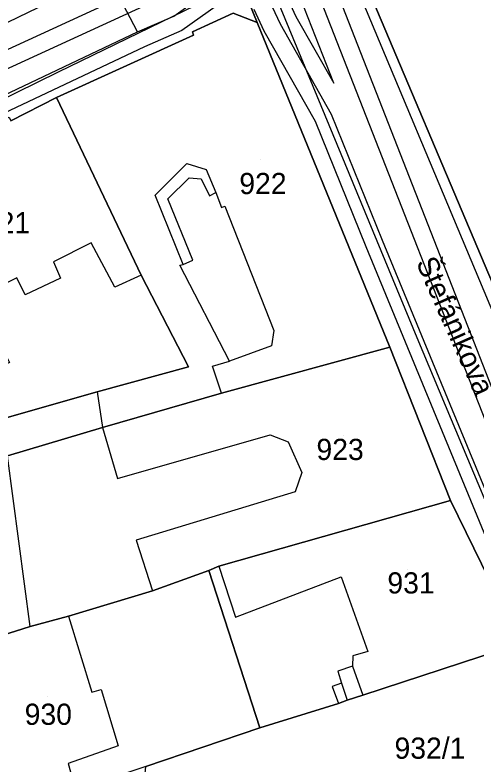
# Model space of a CAD drawing. Extents: x -263423 to -261326, y -1240067 to -1237864.
# Drawn here: x -262633.3 to -262589.7, y -1239165.7 to -1239094.9 of the extents above; entities that cross this region are included whole.
import ezdxf

# ---------------------------------------------------------------- set-up
doc = ezdxf.new("R2010")
doc.units = 0
for name, color, linetype in [('body_kn', 7, 'Continuous'), ('kladpar_druhypozemkov', 7, 'Continuous'), ('kladpar_hranice', 7, 'Continuous'), ('kladpar_parcelnecisla', 7, 'Continuous'), ('kladpar_plochy', 7, 'Continuous'), ('linie', 7, 'Continuous'), ('popisy', 7, 'Continuous'), ('tarchy_linie', 7, 'Continuous'), ('zappar_hrandruhpozemk', 7, 'Continuous')]:
    doc.layers.add(name, color=color, linetype=linetype)

msp = doc.modelspace()

# ---------------------------------------------------------------- linework, layer by layer
at = {"layer": 'body_kn'}
for p, q in [((-262618.29, -1239095.05), (-262618.29, -1239095.05)), ((-262606.75, -1239095.07), (-262606.75, -1239095.07)), ((-262610.42, -1239095.63), (-262610.42, -1239095.63)), ((-262608.25, -1239095.76), (-262608.25, -1239095.76)), ((-262617.52, -1239096.41), (-262617.52, -1239096.41)), ((-262609.75, -1239096.45), (-262609.75, -1239096.45)), ((-262621.72, -1239096.52), (-262621.72, -1239096.52)), ((-262621.72, -1239096.52), (-262621.72, -1239096.52)), ((-262616.53, -1239096.52), (-262616.53, -1239096.52)), ((-262616.41, -1239096.84), (-262616.41, -1239096.84)), ((-262621.05, -1239097.93), (-262621.05, -1239097.93)), ((-262629.18, -1239100.31), (-262629.18, -1239100.31)), ((-262603.18, -1239101.36), (-262603.18, -1239101.36)), ((-262629.36, -1239102.72), (-262629.36, -1239102.72)), ((-262603.42, -1239104.28), (-262603.42, -1239104.28)), ((-262604.91, -1239105), (-262604.91, -1239105)), ((-262617.06, -1239108.96), (-262617.06, -1239108.96)), ((-262615.23, -1239109.51), (-262615.23, -1239109.51)), ((-262616.83, -1239110.3), (-262616.83, -1239110.3)), ((-262615.69, -1239110.39), (-262615.69, -1239110.39)), ((-262620.04, -1239111.94), (-262620.04, -1239111.94)), ((-262614.9, -1239111.99), (-262614.9, -1239111.99)), ((-262614.32, -1239111.69), (-262614.32, -1239111.69)), ((-262618.84, -1239112.29), (-262618.84, -1239112.29)), ((-262613.78, -1239113.1), (-262613.78, -1239113.1)), ((-262613.46, -1239112.98), (-262613.46, -1239112.98)), ((-262613.46, -1239112.98), (-262613.46, -1239112.98)), ((-262598.61, -1239116.19), (-262598.61, -1239116.19)), ((-262626.1, -1239116.45), (-262626.1, -1239116.45)), ((-262600.14, -1239116.81), (-262600.14, -1239116.81)), ((-262629.63, -1239118.22), (-262629.63, -1239118.22)), ((-262616.49, -1239118.06), (-262616.49, -1239118.06)), ((-262617.71, -1239118.54), (-262617.71, -1239118.54)), ((-262617.39, -1239118.48), (-262617.39, -1239118.48)), ((-262617.39, -1239118.48), (-262617.39, -1239118.48)), ((-262633.09, -1239119.73), (-262633.09, -1239119.73)), ((-262628.97, -1239119.76), (-262628.97, -1239119.76)), ((-262621.35, -1239119.48), (-262621.35, -1239119.48)), ((-262621.35, -1239119.48), (-262621.35, -1239119.48)), ((-262623.85, -1239120.63), (-262623.85, -1239120.63)), ((-262632.3, -1239121.34), (-262632.3, -1239121.34)), ((-262608.83, -1239124.71), (-262608.83, -1239124.71)), ((-262595.33, -1239125.38), (-262595.33, -1239125.38)), ((-262609.06, -1239126.16), (-262609.06, -1239126.16)), ((-262597.89, -1239126.28), (-262597.89, -1239126.28)), ((-262613.02, -1239127.6), (-262613.02, -1239127.6)), ((-262613.02, -1239127.6), (-262613.02, -1239127.6)), ((-262616.91, -1239128.15), (-262616.91, -1239128.15)), ((-262614.62, -1239128.07), (-262614.62, -1239128.07)), ((-262625.52, -1239130.51), (-262625.52, -1239130.51)), ((-262625.52, -1239130.51), (-262625.52, -1239130.51)), ((-262613.79, -1239130.63), (-262613.79, -1239130.63)), ((-262613.79, -1239130.63), (-262613.79, -1239130.63)), ((-262625.03, -1239133.88), (-262625.03, -1239133.88)), ((-262625.03, -1239133.88), (-262625.03, -1239133.88)), ((-262609.18, -1239134.55), (-262609.18, -1239134.55)), ((-262607.48, -1239135.22), (-262607.48, -1239135.22)), ((-262606.21, -1239138.11), (-262606.21, -1239138.11)), ((-262623.61, -1239138.68), (-262623.61, -1239138.68)), ((-262606.82, -1239139.94), (-262606.82, -1239139.94)), ((-262592.18, -1239140.76), (-262592.18, -1239140.76)), ((-262592.18, -1239140.76), (-262592.18, -1239140.76)), ((-262621.83, -1239144.5), (-262621.83, -1239144.5)), ((-262614.98, -1239147.38), (-262614.98, -1239147.38)), ((-262614.02, -1239146.96), (-262614.02, -1239146.96)), ((-262614.02, -1239146.96), (-262614.02, -1239146.96)), ((-262602.49, -1239147.97), (-262602.49, -1239147.97)), ((-262620.29, -1239149.3), (-262620.29, -1239149.3)), ((-262628.21, -1239151.67), (-262628.21, -1239151.67)), ((-262628.21, -1239151.67), (-262628.21, -1239151.67)), ((-262612.47, -1239151.76), (-262612.47, -1239151.76)), ((-262631.85, -1239152.67), (-262631.85, -1239152.67)), ((-262631.85, -1239152.67), (-262631.85, -1239152.67)), ((-262599.98, -1239155.02), (-262599.98, -1239155.02)), ((-262601.39, -1239155.43), (-262601.39, -1239155.43)), ((-262601.41, -1239156.39), (-262601.41, -1239156.39)), ((-262602.81, -1239156.86), (-262602.81, -1239156.86)), ((-262602.46, -1239158.01), (-262602.46, -1239158.01)), ((-262625.13, -1239158.6), (-262625.13, -1239158.6)), ((-262603.35, -1239158.31), (-262603.35, -1239158.31)), ((-262626.02, -1239158.84), (-262626.02, -1239158.84)), ((-262600.45, -1239159.14), (-262600.45, -1239159.14)), ((-262602.75, -1239159.91), (-262602.75, -1239159.91)), ((-262601.92, -1239159.61), (-262601.92, -1239159.61)), ((-262610.17, -1239162.23), (-262610.17, -1239162.23)), ((-262623.53, -1239163.91), (-262623.53, -1239163.91)), ((-262628.26, -1239165.59), (-262628.26, -1239165.59))]:
    msp.add_line(p, q, dxfattribs=at)
at = {"layer": 'kladpar_druhypozemkov'}
for p, q in [((-262610.13, -1239108.54), (-262610.13, -1239108.54)), ((-262602.3, -1239134.65), (-262602.3, -1239134.65)), ((-262596.25, -1239147.32), (-262596.25, -1239147.32)), ((-262630.23, -1239159.24), (-262630.23, -1239159.24)), ((-262593.98, -1239163.2), (-262593.98, -1239163.2))]:
    msp.add_line(p, q, dxfattribs=at)
at = {"layer": 'kladpar_hranice'}
for points in [[(-262602.72, -1239085.95), (-262586.37, -1239124.56), (-262576.13, -1239148.77), (-262577.11, -1239149.18), (-262577.8, -1239149.48), (-262583.35, -1239136.01), (-262584.76, -1239133.59), (-262586.85, -1239134.43), (-262577.99, -1239155.7), (-262577.25, -1239156.48), (-262576.32, -1239156.88), (-262575.81, -1239155.72), (-262574.73, -1239154.82), (-262573.88, -1239154.1), (-262571.53, -1239159.64)], [(-262530.05, -1239244.29), (-262540.43, -1239222.84), (-262548.04, -1239211.3), (-262551.47, -1239205.51), (-262554.51, -1239199.66), (-262559.77, -1239187.47), (-262571.53, -1239159.64), (-262573.88, -1239154.1), (-262572.75, -1239153.15), (-262575.51, -1239148.5), (-262576.13, -1239148.77), (-262586.37, -1239124.56), (-262602.72, -1239085.95)], [(-262611.92, -1239091.91), (-262610.42, -1239095.63), (-262612.68, -1239094.76), (-262616.53, -1239096.52), (-262616.41, -1239096.84), (-262629.36, -1239102.72), (-262633.66, -1239104.91)], [(-262543.47, -1239248.83), (-262552.98, -1239228.16), (-262553.37, -1239228.35), (-262555.42, -1239223.66), (-262556.45, -1239221.35), (-262556.06, -1239221.17), (-262561.94, -1239208.27), (-262563.03, -1239205.9), (-262566.6, -1239198.07), (-262567.74, -1239198.23), (-262575.74, -1239178.23), (-262580.49, -1239166.18), (-262584.24, -1239157.46), (-262583.91, -1239157.27), (-262585.24, -1239154.13), (-262585.56, -1239154.25), (-262592.18, -1239140.76), (-262597.89, -1239126.28), (-262610.42, -1239095.63), (-262611.92, -1239091.91)], [(-262612.68, -1239094.76), (-262610.42, -1239095.63), (-262597.89, -1239126.28), (-262613.79, -1239130.63), (-262625.03, -1239133.88), (-262633.97, -1239136.55), (-262639.52, -1239138.14), (-262639.95, -1239134.51), (-262634.46, -1239133.04), (-262625.52, -1239130.51), (-262616.91, -1239128.15), (-262621.35, -1239119.48), (-262629.36, -1239102.72), (-262616.41, -1239096.84), (-262616.53, -1239096.52), (-262612.68, -1239094.76)], [(-262633.84, -1239104.59), (-262633.66, -1239104.91), (-262629.36, -1239102.72), (-262621.35, -1239119.48), (-262616.91, -1239128.15), (-262625.52, -1239130.51), (-262634.46, -1239133.04), (-262636.41, -1239129.06), (-262645.58, -1239110.43), (-262633.84, -1239104.59)], [(-262613.79, -1239130.63), (-262597.89, -1239126.28), (-262592.18, -1239140.76), (-262614.02, -1239146.96), (-262614.98, -1239147.38), (-262620.29, -1239149.3), (-262628.21, -1239151.67), (-262631.85, -1239152.67), (-262637.92, -1239154.57), (-262638.17, -1239148.66), (-262639.52, -1239138.14), (-262633.97, -1239136.55), (-262625.03, -1239133.88), (-262613.79, -1239130.63)], [(-262592.18, -1239140.76), (-262585.56, -1239154.25), (-262600.45, -1239159.14), (-262601.92, -1239159.61), (-262602.75, -1239159.91), (-262610.17, -1239162.23), (-262614.98, -1239147.38), (-262614.02, -1239146.96), (-262592.18, -1239140.76)], [(-262628.21, -1239151.67), (-262620.29, -1239149.3), (-262614.98, -1239147.38), (-262610.17, -1239162.23), (-262620.91, -1239165.87), (-262627.55, -1239168.08), (-262635.42, -1239170.71), (-262637.58, -1239159.54), (-262637.92, -1239154.57), (-262631.85, -1239152.67), (-262628.21, -1239151.67)], [(-262585.56, -1239154.25), (-262585.24, -1239154.13), (-262583.91, -1239157.27), (-262584.24, -1239157.46), (-262580.49, -1239166.18), (-262605.98, -1239173.95), (-262609.24, -1239174.96), (-262622.08, -1239178.68), (-262621.47, -1239171.45), (-262620.91, -1239165.87), (-262610.17, -1239162.23), (-262602.75, -1239159.91), (-262601.92, -1239159.61), (-262600.45, -1239159.14), (-262585.56, -1239154.25)]]:
    msp.add_lwpolyline(points, dxfattribs=at)
at = {"layer": 'kladpar_plochy'}
for points in [[(-262602.72, -1239085.95), (-262586.37, -1239124.56), (-262576.13, -1239148.77), (-262577.11, -1239149.18), (-262577.8, -1239149.48), (-262583.35, -1239136.01), (-262584.76, -1239133.59), (-262586.85, -1239134.43), (-262577.99, -1239155.7), (-262577.25, -1239156.48), (-262576.32, -1239156.88), (-262575.81, -1239155.72), (-262574.73, -1239154.82), (-262573.88, -1239154.1), (-262571.53, -1239159.64), (-262559.77, -1239187.47), (-262554.51, -1239199.66), (-262551.47, -1239205.51), (-262548.04, -1239211.3), (-262540.43, -1239222.84), (-262530.05, -1239244.29)], [(-262530.05, -1239244.29), (-262540.43, -1239222.84), (-262548.04, -1239211.3), (-262551.47, -1239205.51), (-262554.51, -1239199.66), (-262559.77, -1239187.47), (-262571.53, -1239159.64), (-262573.88, -1239154.1), (-262572.75, -1239153.15), (-262575.51, -1239148.5), (-262576.13, -1239148.77), (-262586.37, -1239124.56), (-262602.72, -1239085.95)], [(-262611.92, -1239091.91), (-262610.42, -1239095.63), (-262612.68, -1239094.76), (-262616.53, -1239096.52), (-262616.41, -1239096.84), (-262629.36, -1239102.72), (-262633.66, -1239104.91)], [(-262543.47, -1239248.83), (-262552.98, -1239228.16), (-262553.37, -1239228.35), (-262555.42, -1239223.66), (-262556.45, -1239221.35), (-262556.06, -1239221.17), (-262561.94, -1239208.27), (-262563.03, -1239205.9), (-262566.6, -1239198.07), (-262567.74, -1239198.23), (-262575.74, -1239178.23), (-262580.49, -1239166.18), (-262584.24, -1239157.46), (-262583.91, -1239157.27), (-262585.24, -1239154.13), (-262585.56, -1239154.25), (-262592.18, -1239140.76), (-262597.89, -1239126.28), (-262610.42, -1239095.63), (-262611.92, -1239091.91)]]:
    msp.add_lwpolyline(points, dxfattribs=at)
for points in [[(-262612.68, -1239094.76), (-262610.42, -1239095.63), (-262597.89, -1239126.28), (-262613.79, -1239130.63), (-262625.03, -1239133.88), (-262633.97, -1239136.55), (-262639.52, -1239138.14), (-262639.95, -1239134.51), (-262634.46, -1239133.04), (-262625.52, -1239130.51), (-262616.91, -1239128.15), (-262621.35, -1239119.48), (-262629.36, -1239102.72), (-262616.41, -1239096.84), (-262616.53, -1239096.52)], [(-262633.84, -1239104.59), (-262633.66, -1239104.91), (-262629.36, -1239102.72), (-262621.35, -1239119.48), (-262616.91, -1239128.15), (-262625.52, -1239130.51), (-262634.46, -1239133.04), (-262636.41, -1239129.06), (-262645.58, -1239110.43)], [(-262613.79, -1239130.63), (-262597.89, -1239126.28), (-262592.18, -1239140.76), (-262614.02, -1239146.96), (-262614.98, -1239147.38), (-262620.29, -1239149.3), (-262628.21, -1239151.67), (-262631.85, -1239152.67), (-262637.92, -1239154.57), (-262638.17, -1239148.66), (-262639.52, -1239138.14), (-262633.97, -1239136.55), (-262625.03, -1239133.88)], [(-262592.18, -1239140.76), (-262585.56, -1239154.25), (-262600.45, -1239159.14), (-262601.92, -1239159.61), (-262602.75, -1239159.91), (-262610.17, -1239162.23), (-262614.98, -1239147.38), (-262614.02, -1239146.96)], [(-262628.21, -1239151.67), (-262620.29, -1239149.3), (-262614.98, -1239147.38), (-262610.17, -1239162.23), (-262620.91, -1239165.87), (-262627.55, -1239168.08), (-262635.42, -1239170.71), (-262637.58, -1239159.54), (-262637.92, -1239154.57), (-262631.85, -1239152.67)], [(-262585.56, -1239154.25), (-262585.24, -1239154.13), (-262583.91, -1239157.27), (-262584.24, -1239157.46), (-262580.49, -1239166.18), (-262605.98, -1239173.95), (-262609.24, -1239174.96), (-262622.08, -1239178.68), (-262621.47, -1239171.45), (-262620.91, -1239165.87), (-262610.17, -1239162.23), (-262602.75, -1239159.91), (-262601.92, -1239159.61), (-262600.45, -1239159.14)]]:
    msp.add_lwpolyline(points, close=True, dxfattribs=at)
at = {"layer": 'linie'}
msp.add_lwpolyline([(-262611.92, -1239091.91), (-262610.42, -1239095.63), (-262597.89, -1239126.28), (-262592.18, -1239140.76), (-262585.56, -1239154.25), (-262585.24, -1239154.13), (-262583.91, -1239157.27), (-262584.24, -1239157.46), (-262580.49, -1239166.18), (-262575.74, -1239178.23), (-262567.74, -1239198.23), (-262566.6, -1239198.07), (-262563.03, -1239205.9), (-262561.94, -1239208.27), (-262556.06, -1239221.17), (-262556.45, -1239221.35), (-262555.42, -1239223.66), (-262553.37, -1239228.35), (-262552.98, -1239228.16), (-262543.47, -1239248.83)], dxfattribs=at)
at = {"layer": 'tarchy_linie'}
msp.add_line((-262621.72, -1239096.52), (-262625.1, -1239089.99), dxfattribs=at)
for points in [[(-262613.69, -1239082.95), (-262613.02, -1239084.51), (-262614.02, -1239086.51), (-262611.52, -1239092.51), (-262609.52, -1239093.01), (-262608.25, -1239095.76), (-262603.42, -1239104.28), (-262598.61, -1239116.19), (-262583.38, -1239153.1), (-262568.22, -1239187.97), (-262543.46, -1239241.35), (-262541.52, -1239246.51), (-262539.02, -1239246.51), (-262535.23, -1239256.14), (-262511.56, -1239307.97), (-262487.76, -1239359.26), (-262467.57, -1239391.97), (-262444.02, -1239444.87), (-262442.69, -1239447.27)], [(-262608.18, -1239084.44), (-262606.82, -1239087.41), (-262583.45, -1239147.08), (-262580.29, -1239151.85), (-262562.56, -1239192.26), (-262546.67, -1239225.53), (-262533.38, -1239253.98), (-262525.2, -1239271.38), (-262508.02, -1239307.59), (-262503.72, -1239317.17), (-262482.39, -1239363.59), (-262461.46, -1239409.68), (-262443.58, -1239447.57)], [(-262605.27, -1239086.7), (-262581.93, -1239146.29), (-262578.79, -1239151.03), (-262561, -1239191.58), (-262545.14, -1239224.8), (-262531.84, -1239253.26)], [(-262763.27, -1239160.42), (-262763.7, -1239158.99), (-262763.72, -1239158.93), (-262764.11, -1239157.41), (-262748.32, -1239151.42), (-262714.59, -1239134.46), (-262703.59, -1239129.29), (-262701.19, -1239130.28), (-262655.8, -1239108.18), (-262613.31, -1239088.64)], [(-262608.35, -1239091.6), (-262606.75, -1239095.07), (-262603.18, -1239101.36), (-262608.37, -1239088.12)], [(-262702.38, -1239132.7), (-262655.11, -1239109.68), (-262612.66, -1239090.16)], [(-262765.28, -1239159.52), (-262747.77, -1239152.87), (-262713.89, -1239135.85), (-262703.55, -1239130.99), (-262701.18, -1239131.97), (-262700.57, -1239132.4), (-262698.77, -1239133.91), (-262680.77, -1239125.1), (-262676.58, -1239123.05), (-262670.7, -1239120.2), (-262667.39, -1239118.59), (-262647.37, -1239109.03), (-262644.37, -1239107.57), (-262636.24, -1239103.4), (-262621.72, -1239096.52), (-262618.29, -1239095.05), (-262614.87, -1239092.59), (-262612.18, -1239091.29)], [(-262763.72, -1239158.93), (-262747.77, -1239152.87), (-262713.89, -1239135.85), (-262703.55, -1239130.99), (-262701.18, -1239131.97), (-262700.57, -1239132.4), (-262698.77, -1239133.91), (-262680.77, -1239125.1), (-262676.58, -1239123.05), (-262670.7, -1239120.2), (-262647.37, -1239109.03), (-262644.37, -1239107.57), (-262636.24, -1239103.4), (-262621.72, -1239096.52), (-262618.29, -1239095.05), (-262614.87, -1239092.59), (-262612.18, -1239091.29)], [(-262614.07, -1239093.93), (-262617.52, -1239096.41), (-262621.05, -1239097.93), (-262635.53, -1239104.78), (-262643.69, -1239108.97), (-262646.69, -1239110.43), (-262670.02, -1239121.6), (-262675.9, -1239124.45), (-262680.09, -1239126.5), (-262698.12, -1239135.32), (-262697.98, -1239135.6), (-262698.23, -1239135.72), (-262697.87, -1239136.74), (-262700.23, -1239137.97), (-262702.11, -1239134.4), (-262703.14, -1239134.91), (-262704.09, -1239132.96), (-262713.19, -1239137.24), (-262731.37, -1239146.37), (-262732.04, -1239146.68), (-262732.03, -1239146.7), (-262747.22, -1239154.32), (-262763.27, -1239160.42)], [(-262513.32, -1239308.08), (-262536.53, -1239257.27), (-262538.66, -1239258.23), (-262538.73, -1239258.09), (-262539.34, -1239256.66), (-262539.63, -1239255.97), (-262540.03, -1239255.11), (-262537.8, -1239254.11), (-262540.14, -1239248.16), (-262542.66, -1239248.16), (-262544.98, -1239241.99), (-262569.73, -1239188.63), (-262584.91, -1239153.73), (-262600.14, -1239116.81), (-262604.91, -1239105), (-262609.75, -1239096.45), (-262610.69, -1239094.42)]]:
    msp.add_lwpolyline(points, dxfattribs=at)
at = {"layer": 'zappar_hrandruhpozemk'}
for p, q in [((-262656.22, -1239106.45), (-262614.4, -1239086.08)), ((-262620.04, -1239111.94), (-262617.06, -1239108.96)), ((-262617.39, -1239118.48), (-262620.04, -1239111.94)), ((-262613.46, -1239112.98), (-262608.83, -1239124.71)), ((-262613.02, -1239127.6), (-262617.71, -1239118.54)), ((-262628.97, -1239119.76), (-262632.3, -1239121.34)), ((-262625.52, -1239130.51), (-262625.03, -1239133.88)), ((-262607.48, -1239135.22), (-262606.21, -1239138.11)), ((-262631.85, -1239152.67), (-262633.97, -1239136.55)), ((-262602.49, -1239147.97), (-262599.98, -1239155.02)), ((-262601.41, -1239156.39), (-262600.45, -1239159.14)), ((-262602.46, -1239158.01), (-262601.92, -1239159.61)), ((-262625.13, -1239158.6), (-262623.53, -1239163.91))]:
    msp.add_line(p, q, dxfattribs=at)
for points in [[(-262603.55, -1239086.25), (-262587.21, -1239125.24), (-262577.11, -1239149.18)], [(-262611.92, -1239091.91), (-262610.58, -1239091.31), (-262610.07, -1239091.25), (-262609.63, -1239091.39), (-262609.32, -1239091.91), (-262608.95, -1239092.49), (-262595.33, -1239125.38), (-262582.13, -1239156.93), (-262572.99, -1239176.96)], [(-262653.1, -1239112.05), (-262629.18, -1239100.31), (-262611.92, -1239091.91)], [(-262617.06, -1239108.96), (-262615.23, -1239109.51), (-262614.32, -1239111.69)], [(-262617.71, -1239118.54), (-262617.39, -1239118.48), (-262616.49, -1239118.06), (-262618.84, -1239112.29), (-262616.83, -1239110.3), (-262615.69, -1239110.39), (-262614.9, -1239111.99), (-262614.32, -1239111.69), (-262613.78, -1239113.1), (-262613.46, -1239112.98)], [(-262621.35, -1239119.48), (-262623.85, -1239120.63), (-262626.1, -1239116.45), (-262629.63, -1239118.22), (-262628.97, -1239119.76)], [(-262632.3, -1239121.34), (-262633.09, -1239119.73), (-262636.88, -1239121.62), (-262633.78, -1239127.72), (-262636.41, -1239129.06)], [(-262608.83, -1239124.71), (-262609.06, -1239126.16), (-262613.02, -1239127.6)], [(-262613.79, -1239130.63), (-262614.62, -1239128.07), (-262613.02, -1239127.6)], [(-262625.03, -1239133.88), (-262623.61, -1239138.68), (-262609.18, -1239134.55), (-262607.48, -1239135.22)], [(-262606.21, -1239138.11), (-262606.82, -1239139.94), (-262621.83, -1239144.5), (-262620.29, -1239149.3)], [(-262614.02, -1239146.96), (-262612.47, -1239151.76), (-262602.49, -1239147.97)], [(-262628.21, -1239151.67), (-262626.02, -1239158.84), (-262625.13, -1239158.6)], [(-262599.98, -1239155.02), (-262601.39, -1239155.43), (-262601.41, -1239156.39)], [(-262601.41, -1239156.39), (-262602.81, -1239156.86), (-262602.46, -1239158.01)], [(-262602.46, -1239158.01), (-262603.35, -1239158.31), (-262602.75, -1239159.91)], [(-262623.53, -1239163.91), (-262628.26, -1239165.59), (-262627.55, -1239168.08)]]:
    msp.add_lwpolyline(points, dxfattribs=at)

# ---------------------------------------------------------------- texts
at = {"layer": 'kladpar_parcelnecisla'}
for s, p in [('922', (-262612.102, -1239111.84)), ('921', (-262636.306, -1239115.54)), ('923', (-262604.818, -1239136.94)), ('931', (-262598.122, -1239149.54)), ('930', (-262632.363, -1239161.94)), ('932/1', (-262597.449, -1239165.14))]:
    msp.add_text(s, height=2, dxfattribs=at).set_placement(p)
at = {"layer": 'popisy'}
msp.add_text('Štefánikova', height=2, rotation=294, dxfattribs=at).set_placement((-262595.452, -1239118.289))
msp.add_text('Štefánikova', height=2, rotation=294, dxfattribs=at).set_placement((-262595.452, -1239118.289))

doc.saveas('drawing.dxf')
